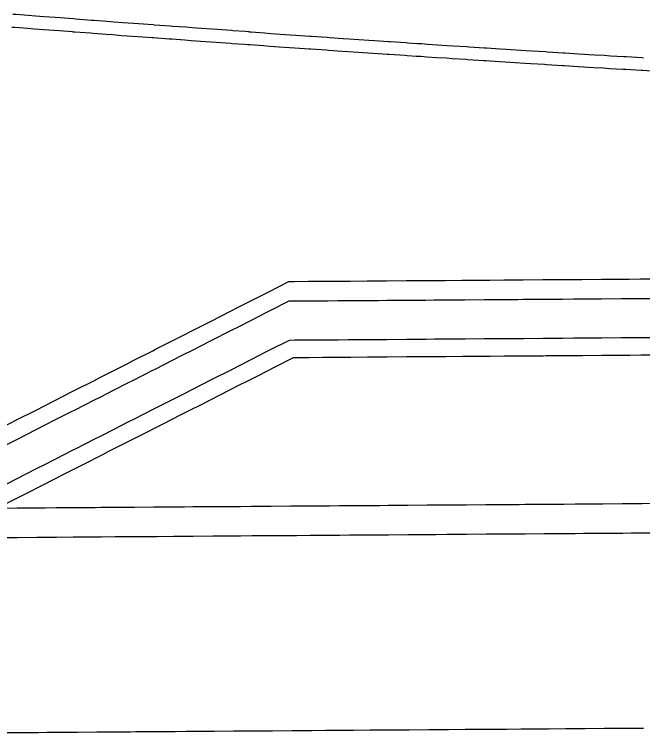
# Model space of a CAD drawing. Extents: x 2145147 to 2158018, y 137519 to 148068.
# Drawn here: x 2153933.22 to 2153965.4, y 142980.82 to 143017.61 of the extents above; entities that cross this region are included whole.
import ezdxf

# ---------------------------------------------------------------- set-up
doc = ezdxf.new("R2010")
doc.units = 0
doc.layers.add('PR_Phasing_Pavement_1', color=7, linetype='Continuous')

msp = doc.modelspace()

# ---------------------------------------------------------------- linework, layer by layer
at = {"layer": 'PR_Phasing_Pavement_1'}
for p, q in [((2153933.299, 143017.595), (2153933.15, 143017.607)), ((2153933.954, 143017.545), (2153933.299, 143017.595)), ((2153934.303, 143017.518), (2153933.954, 143017.545)), ((2153934.759, 143017.483), (2153934.303, 143017.518)), ((2153935.307, 143017.441), (2153934.759, 143017.483)), ((2153935.564, 143017.422), (2153935.307, 143017.441)), ((2153936.256, 143017.37), (2153935.564, 143017.422)), ((2153936.369, 143017.361), (2153936.256, 143017.37)), ((2153937.174, 143017.3), (2153936.369, 143017.361)), ((2153937.315, 143017.29), (2153937.174, 143017.3)), ((2153937.979, 143017.24), (2153937.315, 143017.29)), ((2153938.319, 143017.215), (2153937.979, 143017.24)), ((2153938.784, 143017.18), (2153938.319, 143017.215)), ((2153939.323, 143017.14), (2153938.784, 143017.18)), ((2153939.589, 143017.121), (2153939.323, 143017.14)), ((2153940.327, 143017.066), (2153939.589, 143017.121)), ((2153940.394, 143017.061), (2153940.327, 143017.066)), ((2153941.199, 143017.003), (2153940.394, 143017.061)), ((2153941.331, 143016.993), (2153941.199, 143017.003)), ((2153942.005, 143016.944), (2153941.331, 143016.993)), ((2153942.335, 143016.92), (2153942.005, 143016.944)), ((2153942.81, 143016.886), (2153942.335, 143016.92)), ((2153943.34, 143016.848), (2153942.81, 143016.886)), ((2153943.615, 143016.828), (2153943.34, 143016.848)), ((2153944.344, 143016.776), (2153943.615, 143016.828)), ((2153944.42, 143016.77), (2153944.344, 143016.776)), ((2153945.05, 143016.726), (2153944.42, 143016.77)), ((2153945.225, 143016.713), (2153945.05, 143016.726)), ((2153945.225, 143016.713), (2153945.348, 143016.704)), ((2153945.348, 143016.704), (2153946.03, 143016.656)), ((2153946.03, 143016.656), (2153946.353, 143016.634)), ((2153946.353, 143016.634), (2153946.836, 143016.6)), ((2153946.836, 143016.6), (2153947.357, 143016.563)), ((2153947.357, 143016.563), (2153947.641, 143016.544)), ((2153947.641, 143016.544), (2153948.361, 143016.494)), ((2153948.361, 143016.494), (2153948.446, 143016.488)), ((2153948.446, 143016.488), (2153949.252, 143016.432)), ((2153949.252, 143016.432), (2153949.366, 143016.424)), ((2153949.366, 143016.424), (2153950.057, 143016.377)), ((2153950.057, 143016.377), (2153950.37, 143016.356)), ((2153950.37, 143016.356), (2153950.862, 143016.322)), ((2153950.862, 143016.322), (2153951.375, 143016.287)), ((2153951.375, 143016.287), (2153951.668, 143016.268)), ((2153951.668, 143016.268), (2153952.379, 143016.22)), ((2153952.379, 143016.22), (2153952.473, 143016.214)), ((2153952.473, 143016.214), (2153953.279, 143016.16)), ((2153953.279, 143016.16), (2153953.384, 143016.153)), ((2153953.384, 143016.153), (2153953.847, 143016.122)), ((2153953.847, 143016.122), (2153954.084, 143016.106)), ((2153954.084, 143016.106), (2153954.388, 143016.086)), ((2153954.388, 143016.086), (2153954.89, 143016.053)), ((2153954.89, 143016.053), (2153955.393, 143016.02)), ((2153955.393, 143016.02), (2153955.695, 143016)), ((2153955.695, 143016), (2153956.398, 143015.954)), ((2153956.398, 143015.954), (2153956.501, 143015.948)), ((2153956.501, 143015.948), (2153957.306, 143015.896)), ((2153957.306, 143015.896), (2153957.402, 143015.889)), ((2153957.402, 143015.889), (2153958.112, 143015.844)), ((2153958.112, 143015.844), (2153958.407, 143015.825)), ((2153958.407, 143015.825), (2153958.917, 143015.792)), ((2153958.917, 143015.792), (2153959.412, 143015.761)), ((2153959.412, 143015.761), (2153959.723, 143015.741)), ((2153959.723, 143015.741), (2153960.417, 143015.698)), ((2153960.417, 143015.698), (2153960.529, 143015.691)), ((2153960.529, 143015.691), (2153961.334, 143015.64)), ((2153961.334, 143015.64), (2153961.422, 143015.635)), ((2153961.422, 143015.635), (2153962.14, 143015.59)), ((2153962.14, 143015.59), (2153962.427, 143015.572)), ((2153962.427, 143015.572), (2153962.647, 143015.559)), ((2153962.647, 143015.559), (2153962.946, 143015.54)), ((2153962.946, 143015.54), (2153963.432, 143015.51)), ((2153963.432, 143015.51), (2153963.752, 143015.491)), ((2153963.752, 143015.491), (2153964.436, 143015.449)), ((2153964.436, 143015.449), (2153964.557, 143015.442)), ((2153964.557, 143015.442), (2153965.363, 143015.393)), ((2153965.363, 143015.393), (2153965.441, 143015.388))]:
    msp.add_line(p, q, dxfattribs=at)
for points in [[(2153966.129, 143014.679), (2153965.401, 143014.723), (2153965.323, 143014.727), (2153964.517, 143014.776), (2153964.396, 143014.784), (2153963.711, 143014.825), (2153963.391, 143014.845), (2153962.905, 143014.875), (2153962.606, 143014.893), (2153962.385, 143014.907), (2153962.099, 143014.925), (2153961.38, 143014.969), (2153961.293, 143014.975), (2153960.487, 143015.025), (2153960.375, 143015.032), (2153959.681, 143015.076), (2153959.37, 143015.096), (2153958.875, 143015.127), (2153958.365, 143015.16), (2153958.069, 143015.179), (2153957.36, 143015.224), (2153957.263, 143015.23), (2153956.458, 143015.283), (2153956.355, 143015.289), (2153955.652, 143015.335), (2153955.35, 143015.355), (2153954.846, 143015.388), (2153954.345, 143015.421), (2153954.04, 143015.441), (2153953.803, 143015.457), (2153953.34, 143015.488), (2153953.234, 143015.495), (2153952.429, 143015.548), (2153952.335, 143015.555), (2153951.623, 143015.603), (2153951.33, 143015.622), (2153950.817, 143015.657), (2153950.325, 143015.691), (2153950.012, 143015.712), (2153949.32, 143015.759), (2153949.206, 143015.767), (2153948.4, 143015.823), (2153948.315, 143015.829), (2153947.595, 143015.879), (2153947.311, 143015.898), (2153946.789, 143015.935), (2153946.306, 143015.969), (2153945.984, 143015.991), (2153945.301, 143016.039), (2153945.178, 143016.048), (2153945.003, 143016.061), (2153944.373, 143016.105), (2153944.297, 143016.111), (2153943.567, 143016.163), (2153943.292, 143016.183), (2153942.762, 143016.221), (2153942.287, 143016.255), (2153941.956, 143016.279), (2153941.283, 143016.328), (2153941.151, 143016.338), (2153940.345, 143016.397), (2153940.278, 143016.402), (2153939.54, 143016.456), (2153939.274, 143016.476), (2153938.735, 143016.515), (2153938.27, 143016.55), (2153937.93, 143016.575), (2153937.265, 143016.625), (2153937.124, 143016.636), (2153936.319, 143016.696), (2153936.261, 143016.701), (2153936.205, 143016.705), (2153935.514, 143016.757), (2153935.257, 143016.777), (2153934.709, 143016.818), (2153934.252, 143016.853), (2153933.903, 143016.88), (2153933.248, 143016.93), (2153933.098, 143016.942)], [(2153932.342, 142996.328), (2153933.338, 142996.835), (2153934.335, 142997.341), (2153934.762, 142997.558), (2153935.331, 142997.848), (2153936.185, 142998.282), (2153936.328, 142998.354), (2153937.324, 142998.861), (2153937.609, 142999.005), (2153938.32, 142999.367), (2153939.032, 142999.729), (2153939.317, 142999.874), (2153940.313, 143000.38), (2153940.456, 143000.452), (2153941.31, 143000.887), (2153941.879, 143001.176), (2153942.306, 143001.393), (2153943.302, 143001.899), (2153944.299, 143002.406), (2153944.726, 143002.623), (2153945.295, 143002.912), (2153946.149, 143003.347), (2153946.292, 143003.419), (2153947.288, 143003.925), (2153947.574, 143003.927), (2153948.288, 143003.933), (2153949.002, 143003.938), (2153949.288, 143003.94), (2153949.788, 143003.943), (2153950.288, 143003.947), (2153950.431, 143003.948), (2153951.288, 143003.954), (2153951.859, 143003.958), (2153952.288, 143003.961), (2153953.288, 143003.968), (2153954.288, 143003.975), (2153954.716, 143003.979), (2153955.288, 143003.983), (2153956.145, 143003.989), (2153956.288, 143003.99), (2153957.288, 143003.997), (2153957.574, 143003.999), (2153958.288, 143004.004), (2153959.002, 143004.009), (2153959.288, 143004.011), (2153960.288, 143004.018), (2153960.431, 143004.019), (2153961.288, 143004.026), (2153961.859, 143004.03), (2153962.288, 143004.033), (2153963.288, 143004.04), (2153964.288, 143004.047), (2153964.716, 143004.05), (2153965.288, 143004.054), (2153966.145, 143004.06)], [(2153932.349, 142995.328), (2153933.346, 142995.835), (2153934.342, 142996.341), (2153934.769, 142996.558), (2153935.338, 142996.848), (2153936.192, 142997.282), (2153936.335, 142997.354), (2153937.331, 142997.861), (2153937.616, 142998.005), (2153938.328, 142998.367), (2153939.039, 142998.729), (2153939.324, 142998.874), (2153940.32, 142999.38), (2153940.463, 142999.452), (2153941.317, 142999.887), (2153941.886, 143000.176), (2153942.313, 143000.393), (2153943.31, 143000.9), (2153944.306, 143001.406), (2153944.733, 143001.623), (2153945.302, 143001.912), (2153946.156, 143002.347), (2153946.299, 143002.419), (2153947.295, 143002.925), (2153947.581, 143002.927), (2153948.295, 143002.933), (2153949.009, 143002.938), (2153949.295, 143002.94), (2153949.795, 143002.943), (2153950.295, 143002.947), (2153950.438, 143002.948), (2153951.295, 143002.954), (2153951.867, 143002.958), (2153952.295, 143002.961), (2153953.295, 143002.968), (2153954.295, 143002.975), (2153954.724, 143002.979), (2153955.295, 143002.983), (2153956.152, 143002.989), (2153956.295, 143002.99), (2153957.295, 143002.997), (2153957.581, 143002.999), (2153958.295, 143003.004), (2153959.009, 143003.009), (2153959.295, 143003.011), (2153960.295, 143003.018), (2153960.438, 143003.019), (2153961.295, 143003.026), (2153961.866, 143003.03), (2153962.295, 143003.033), (2153963.295, 143003.04), (2153964.295, 143003.047), (2153964.723, 143003.05), (2153965.295, 143003.054), (2153966.152, 143003.06)], [(2153932.364, 142993.328), (2153933.36, 142993.835), (2153934.356, 142994.341), (2153934.783, 142994.558), (2153935.353, 142994.848), (2153936.207, 142995.282), (2153936.349, 142995.354), (2153937.346, 142995.861), (2153937.63, 142996.005), (2153938.342, 142996.367), (2153939.054, 142996.729), (2153939.338, 142996.874), (2153940.335, 142997.38), (2153940.477, 142997.452), (2153941.331, 142997.887), (2153941.901, 142998.176), (2153942.328, 142998.393), (2153943.324, 142998.9), (2153944.32, 142999.406), (2153944.747, 142999.623), (2153945.317, 142999.913), (2153946.171, 143000.347), (2153946.313, 143000.419), (2153947.31, 143000.925), (2153947.595, 143000.927), (2153948.31, 143000.933), (2153949.024, 143000.938), (2153949.31, 143000.94), (2153949.809, 143000.943), (2153950.309, 143000.947), (2153950.452, 143000.948), (2153951.309, 143000.954), (2153951.881, 143000.958), (2153952.309, 143000.961), (2153953.309, 143000.968), (2153954.309, 143000.976), (2153954.738, 143000.979), (2153955.309, 143000.983), (2153956.166, 143000.989), (2153956.309, 143000.99), (2153957.309, 143000.997), (2153957.595, 143000.999), (2153958.309, 143001.004), (2153959.024, 143001.009), (2153959.309, 143001.011), (2153960.309, 143001.018), (2153960.452, 143001.019), (2153961.309, 143001.026), (2153961.881, 143001.03), (2153962.309, 143001.033), (2153963.309, 143001.04), (2153964.309, 143001.047), (2153964.738, 143001.05), (2153965.309, 143001.054), (2153966.166, 143001.06)], [(2153932.571, 142992.43), (2153933.765, 142993.037), (2153934.762, 142993.544), (2153935.189, 142993.761), (2153935.758, 142994.05), (2153936.612, 142994.484), (2153936.755, 142994.557), (2153937.751, 142995.063), (2153938.036, 142995.208), (2153938.747, 142995.57), (2153939.459, 142995.931), (2153939.744, 142996.076), (2153940.74, 142996.583), (2153940.882, 142996.655), (2153941.737, 142997.089), (2153942.306, 142997.378), (2153942.733, 142997.596), (2153943.729, 142998.102), (2153944.726, 142998.608), (2153945.153, 142998.826), (2153945.722, 142999.115), (2153946.576, 142999.549), (2153946.719, 142999.621), (2153947.527, 143000.032), (2153947.602, 143000.033), (2153948.316, 143000.038), (2153949.03, 143000.043), (2153949.316, 143000.045), (2153949.816, 143000.049), (2153950.316, 143000.052), (2153950.459, 143000.053), (2153951.316, 143000.059), (2153951.887, 143000.064), (2153952.316, 143000.067), (2153953.316, 143000.074), (2153954.316, 143000.081), (2153954.744, 143000.084), (2153955.316, 143000.088), (2153956.173, 143000.094), (2153956.316, 143000.095), (2153957.316, 143000.102), (2153957.601, 143000.104), (2153958.316, 143000.109), (2153959.03, 143000.115), (2153959.316, 143000.117), (2153960.316, 143000.124), (2153960.458, 143000.125), (2153961.316, 143000.131), (2153961.887, 143000.135), (2153962.316, 143000.138), (2153963.316, 143000.145), (2153964.316, 143000.152), (2153964.744, 143000.155), (2153965.315, 143000.16), (2153966.173, 143000.166)], [(2153932.371, 142992.318), (2153933.371, 142992.326), (2153934.371, 142992.333), (2153934.799, 142992.336), (2153935.371, 142992.34), (2153936.228, 142992.346), (2153936.371, 142992.347), (2153937.371, 142992.354), (2153937.656, 142992.356), (2153938.371, 142992.361), (2153939.085, 142992.366), (2153939.371, 142992.368), (2153940.371, 142992.376), (2153940.513, 142992.377), (2153941.371, 142992.383), (2153941.942, 142992.387), (2153942.37, 142992.39), (2153943.37, 142992.397), (2153944.37, 142992.404), (2153944.799, 142992.407), (2153945.37, 142992.411), (2153946.228, 142992.417), (2153946.37, 142992.419), (2153947.37, 142992.426), (2153947.656, 142992.428), (2153948.37, 142992.433), (2153949.085, 142992.438), (2153949.37, 142992.44), (2153949.87, 142992.444), (2153950.37, 142992.447), (2153950.513, 142992.448), (2153951.37, 142992.454), (2153951.942, 142992.458), (2153952.37, 142992.461), (2153953.37, 142992.469), (2153954.37, 142992.476), (2153954.799, 142992.479), (2153955.37, 142992.483), (2153956.227, 142992.489), (2153956.37, 142992.49), (2153957.37, 142992.497), (2153957.656, 142992.499), (2153958.37, 142992.504), (2153959.084, 142992.509), (2153959.37, 142992.512), (2153960.37, 142992.519), (2153960.513, 142992.52), (2153961.37, 142992.526), (2153961.941, 142992.53), (2153962.37, 142992.533), (2153963.37, 142992.54), (2153964.37, 142992.547), (2153964.798, 142992.55), (2153965.37, 142992.554), (2153966.227, 142992.561)], [(2153932.382, 142990.812), (2153933.381, 142990.819), (2153934.381, 142990.826), (2153934.81, 142990.829), (2153935.381, 142990.833), (2153936.239, 142990.839), (2153936.381, 142990.84), (2153937.381, 142990.848), (2153937.667, 142990.85), (2153938.381, 142990.855), (2153939.096, 142990.86), (2153939.381, 142990.862), (2153940.381, 142990.869), (2153940.524, 142990.87), (2153941.381, 142990.876), (2153941.953, 142990.88), (2153942.381, 142990.883), (2153943.381, 142990.89), (2153944.381, 142990.898), (2153944.81, 142990.901), (2153945.381, 142990.905), (2153946.238, 142990.911), (2153946.381, 142990.912), (2153947.381, 142990.919), (2153947.667, 142990.921), (2153948.381, 142990.926), (2153949.095, 142990.931), (2153949.381, 142990.933), (2153949.881, 142990.937), (2153950.381, 142990.94), (2153950.524, 142990.942), (2153951.381, 142990.948), (2153951.952, 142990.952), (2153952.381, 142990.955), (2153953.381, 142990.962), (2153954.381, 142990.969), (2153954.81, 142990.972), (2153955.381, 142990.976), (2153956.238, 142990.982), (2153956.381, 142990.983), (2153957.381, 142990.991), (2153957.667, 142990.993), (2153958.381, 142990.998), (2153959.095, 142991.003), (2153959.381, 142991.005), (2153960.381, 142991.012), (2153960.524, 142991.013), (2153961.381, 142991.019), (2153961.952, 142991.023), (2153962.381, 142991.026), (2153963.381, 142991.033), (2153964.381, 142991.041), (2153964.809, 142991.044), (2153965.381, 142991.048), (2153966.238, 142991.054)], [(2153932.453, 142980.815), (2153933.453, 142980.822), (2153934.453, 142980.83), (2153934.882, 142980.833), (2153935.453, 142980.837), (2153936.31, 142980.843), (2153936.453, 142980.844), (2153937.453, 142980.851), (2153937.739, 142980.853), (2153938.453, 142980.858), (2153939.167, 142980.863), (2153939.453, 142980.865), (2153940.453, 142980.873), (2153940.596, 142980.874), (2153941.453, 142980.88), (2153942.024, 142980.884), (2153942.453, 142980.887), (2153943.453, 142980.894), (2153944.453, 142980.901), (2153944.881, 142980.904), (2153945.453, 142980.908), (2153946.31, 142980.914), (2153946.453, 142980.915), (2153947.453, 142980.923), (2153947.738, 142980.925), (2153948.453, 142980.93), (2153949.167, 142980.935), (2153949.453, 142980.937), (2153949.953, 142980.941), (2153950.453, 142980.944), (2153950.595, 142980.945), (2153951.453, 142980.951), (2153952.024, 142980.955), (2153952.453, 142980.958), (2153953.452, 142980.966), (2153954.452, 142980.973), (2153954.881, 142980.976), (2153955.452, 142980.98), (2153956.31, 142980.986), (2153956.452, 142980.987), (2153957.452, 142980.994), (2153957.738, 142980.996), (2153958.452, 142981.001), (2153959.167, 142981.006), (2153959.452, 142981.008), (2153960.452, 142981.016), (2153960.595, 142981.017), (2153961.452, 142981.023), (2153962.024, 142981.027), (2153962.452, 142981.03), (2153963.452, 142981.037), (2153964.452, 142981.044), (2153964.881, 142981.047), (2153965.452, 142981.051)]]:
    msp.add_lwpolyline(points, dxfattribs=at)

doc.saveas('drawing.dxf')
